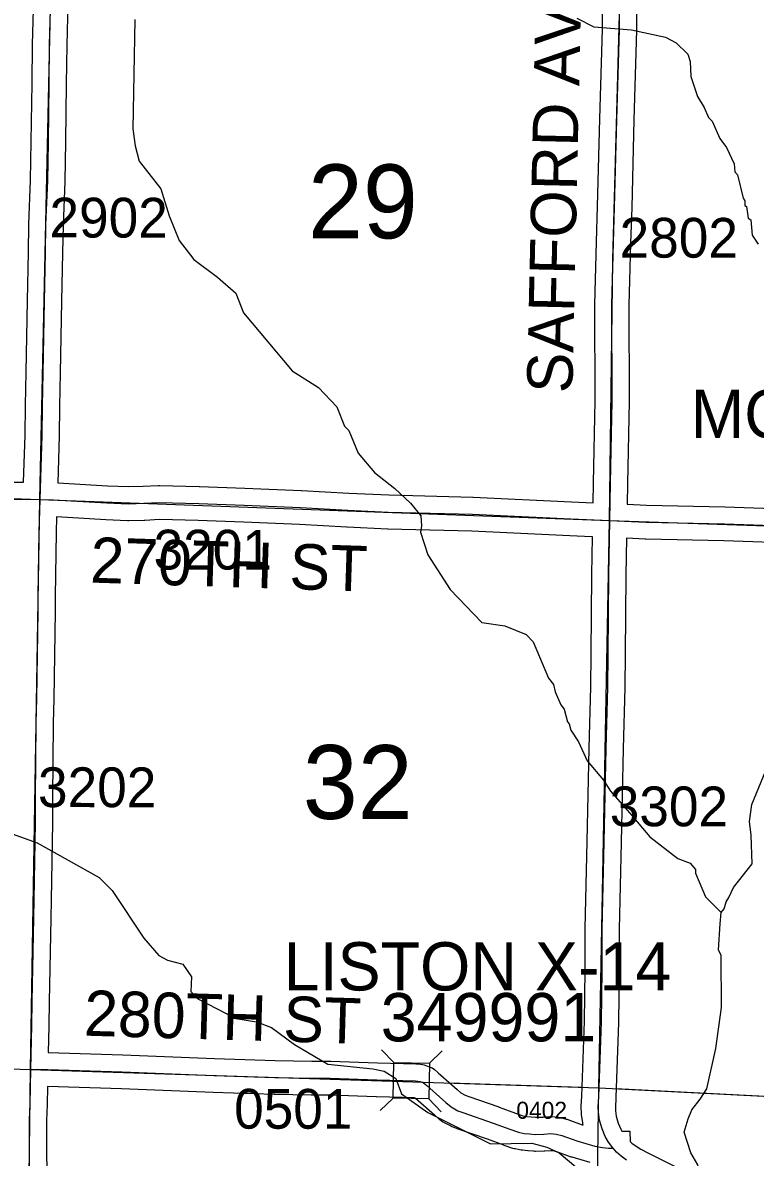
# Model space of a CAD drawing. Extents: x -157.2 to -99.3, y 12.2 to 46.2.
# Drawn here: x -116.17 to -114.881, y 21.971 to 23.968 of the extents above; entities that cross this region are included whole.
import ezdxf

# ---------------------------------------------------------------- set-up
doc = ezdxf.new("R2010")
doc.units = 0
for name, color, linetype in [('tdCoHydroRiver', 7, 'Continuous'), ('tdCoSecRdNmbr', 7, 'Continuous'), ('tdCoSecRdTxt', 7, 'Continuous'), ('tdCoSecRteBand', 7, 'Continuous'), ('tdCoSecRteCL', 7, 'Continuous'), ('tdCoSectLine', 7, 'Continuous'), ('tdCoSectLinePart', 7, 'Continuous'), ('tdCoSectNmbr', 7, 'Continuous'), ('tdCoStrucSec', 7, 'Continuous'), ('tdCoStrucSecCoName', 7, 'Continuous'), ('tdCoStrucSecFHWANum', 7, 'Continuous'), ('tdCoSurfAsphalt', 7, 'Continuous'), ('tdCoSurfGravel', 7, 'Continuous'), ('tdCoTwpBndry', 7, 'Continuous'), ('tdCoTwpBndryShd', 7, 'Continuous')]:
    doc.layers.add(name, color=color, linetype=linetype)

msp = doc.modelspace()

# ---------------------------------------------------------------- linework, layer by layer
at = {"layer": 'tdCoHydroRiver'}
for points in [[(-115.9729, 23.9733), (-115.9766, 23.7809), (-115.9727, 23.7508), (-115.9655, 23.7238), (-115.9274, 23.6754), (-115.9129, 23.6277), (-115.8951, 23.5846), (-115.8692, 23.5508), (-115.8275, 23.5196), (-115.7951, 23.4919), (-115.7818, 23.4569), (-115.6962, 23.3551), (-115.6497, 23.3254), (-115.6175, 23.2914), (-115.6042, 23.2579), (-115.5965, 23.2498), (-115.5803, 23.2099), (-115.5512, 23.176), (-115.5157, 23.1482), (-115.488, 23.1222), (-115.4696, 23.0996), (-115.4685, 23.0822), (-115.4704, 23.0712), (-115.4573, 23.0314), (-115.4179, 22.9704), (-115.3627, 22.9121), (-115.3218, 22.9062), (-115.2844, 22.891), (-115.2721, 22.878), (-115.2454, 22.8142), (-115.2363, 22.8029), (-115.2335, 22.7902), (-115.2236, 22.7676)], [(-115.1953, 23.9757), (-115.1655, 23.9605), (-115.099, 23.9551), (-115.0391, 23.9421), (-115.0203, 23.932), (-115.0002, 23.9123), (-114.9957, 23.8994), (-114.9948, 23.8726), (-114.9831, 23.8376), (-114.971, 23.8183), (-114.9635, 23.8008), (-114.9574, 23.7943), (-114.9439, 23.764), (-114.9317, 23.7479), (-114.9183, 23.7191), (-114.9171, 23.7049), (-114.9125, 23.7001), (-114.9025, 23.6588), (-114.8994, 23.654), (-114.8996, 23.6461), (-114.8965, 23.6444), (-114.8939, 23.6238), (-114.8893, 23.6206), (-114.8868, 23.5937), (-114.8762, 23.5776)], [(-114.9411, 22.4021), (-114.9362, 22.4083), (-114.9327, 22.4208), (-114.9278, 22.4286), (-114.9195, 22.4457), (-114.8869, 22.4875), (-114.8887, 22.5381), (-114.8913, 22.5618), (-114.8873, 22.5917), (-114.8587, 22.6619), (-114.8342, 22.6945), (-114.8022, 22.771), (-114.7978, 22.8213), (-114.7655, 22.912), (-114.7632, 22.9988), (-114.7393, 23.0707), (-114.7276, 23.0972), (-114.6835, 23.1529), (-114.6716, 23.1873), (-114.6739, 23.2205), (-114.6786, 23.2222), (-114.6765, 23.2427)], [(-115.2236, 22.7676), (-115.2175, 22.7596), (-115.2118, 22.7373), (-115.2087, 22.7341), (-115.2059, 22.723), (-115.1922, 22.7021), (-115.1773, 22.6686), (-115.1482, 22.6347), (-115.136, 22.6154), (-115.1023, 22.5767), (-115.0671, 22.5348), (-115.0176, 22.4972), (-114.9957, 22.4887), (-114.9865, 22.4775), (-114.9867, 22.4711), (-114.9688, 22.4297), (-114.9411, 22.4021)], [(-116.1887, 22.5401), (-116.1449, 22.5247), (-116.0361, 22.4633), (-116.0131, 22.4406), (-115.957, 22.357), (-115.931, 22.3263), (-115.9154, 22.318), (-115.8888, 22.311), (-115.8736, 22.2885), (-115.8743, 22.2632), (-115.862, 22.2503), (-115.7951, 22.2153), (-115.759, 22.2096), (-115.7324, 22.1994), (-115.6922, 22.1699), (-115.6332, 22.1351), (-115.5545, 22.1267), (-115.5341, 22.123), (-115.514, 22.1098), (-115.5037, 22.0827), (-115.4574, 22.0498), (-115.347, 21.9947), (-115.2745, 21.9959), (-115.2479, 21.9888)], [(-114.9878, 21.8147), (-114.9789, 21.8555), (-114.977, 21.9296), (-114.9784, 21.936), (-114.9825, 21.9582), (-114.9946, 21.979), (-115.0063, 22.0156), (-114.9994, 22.0391), (-114.9927, 22.0547), (-114.978, 22.0733), (-114.9665, 22.0919), (-114.9504, 22.1625), (-114.9407, 22.2348), (-114.9415, 22.3264), (-114.946, 22.336), (-114.9432, 22.3817), (-114.9411, 22.4021)], [(-115.2479, 21.9888), (-115.2261, 21.9788), (-115.1968, 21.9543), (-115.0786, 21.896), (-115.0384, 21.8681), (-115.0248, 21.8441), (-115.0002, 21.8214), (-114.9878, 21.8147)]]:
    msp.add_lwpolyline(points, dxfattribs=at)
at = {"layer": 'tdCoSecRteBand'}
for points in [[(-116.1688, 23.159), (-116.1663, 23.242), (-116.1656, 23.2936), (-116.1656, 23.2937), (-116.1656, 23.2938), (-116.1643, 23.3527), (-116.1619, 23.4784), (-116.1604, 23.5639), (-116.1604, 23.564), (-116.1604, 23.564), (-116.1594, 23.6126), (-116.1594, 23.6129), (-116.1594, 23.6131), (-116.1564, 23.6903), (-116.1552, 23.7587), (-116.154, 23.8605), (-116.154, 23.8605), (-116.154, 23.8605), (-116.153, 23.9291), (-116.153, 23.9292), (-116.153, 23.9294), (-116.1498, 24.0535)], [(-116.0898, 24.0515), (-116.093, 23.928), (-116.094, 23.8597), (-116.0952, 23.7579), (-116.0952, 23.7578), (-116.0952, 23.7577), (-116.0964, 23.6889), (-116.0964, 23.6886), (-116.0965, 23.6883), (-116.0994, 23.6111), (-116.1004, 23.5629), (-116.1019, 23.4773), (-116.1019, 23.4773), (-116.1019, 23.4773), (-116.1043, 23.3515), (-116.1043, 23.3515), (-116.1043, 23.3515), (-116.1056, 23.2926), (-116.1063, 23.2409), (-116.1063, 23.2407), (-116.1063, 23.2404), (-116.1088, 23.1579), (-116.0209, 23.1528), (-115.9842, 23.1512), (-115.9585, 23.1519), (-115.9318, 23.1533), (-115.9306, 23.1534), (-115.9294, 23.1534), (-115.8599, 23.1516), (-115.8597, 23.1516), (-115.8595, 23.1516), (-115.7796, 23.1487), (-115.7795, 23.1487), (-115.7795, 23.1487), (-115.6803, 23.1445), (-115.6801, 23.1445), (-115.6799, 23.1445), (-115.5967, 23.1398), (-115.5261, 23.1366), (-115.3782, 23.1327), (-115.3779, 23.1326), (-115.3776, 23.1326), (-115.2048, 23.1247), (-115.1668, 23.123)], [(-115.1668, 23.123), (-115.1661, 23.1581), (-115.1661, 23.1582), (-115.1661, 23.1582), (-115.1632, 23.3021), (-115.1636, 23.4709), (-115.1636, 23.4713), (-115.1636, 23.4718), (-115.1609, 23.5815), (-115.1609, 23.5817), (-115.1609, 23.5818), (-115.1587, 23.6441), (-115.1548, 23.7983), (-115.1548, 23.7983), (-115.1548, 23.7984), (-115.1503, 23.9559), (-115.1501, 23.9859)], [(-115.0901, 23.9851), (-115.0903, 23.9551), (-115.0903, 23.9548), (-115.0903, 23.9545), (-115.0948, 23.7967), (-115.0987, 23.6424), (-115.0987, 23.6422), (-115.0987, 23.6421), (-115.1009, 23.5799), (-115.1036, 23.4707), (-115.1032, 23.3019), (-115.1032, 23.3016), (-115.1032, 23.3012), (-115.1061, 23.157), (-115.1068, 23.1204), (-115.0725, 23.1188), (-114.935, 23.1159), (-114.9348, 23.1159), (-114.9346, 23.1159), (-114.7989, 23.1112)], [(-116.1873, 23.1593), (-116.1688, 23.159)], [(-115.1841, 22.0281), (-115.1847, 22.0301), (-115.185, 22.0324), (-115.187, 22.0457), (-115.1873, 22.0475), (-115.1873, 22.0493), (-115.1876, 22.0586), (-115.1876, 22.0599), (-115.1875, 22.0611), (-115.1866, 22.079), (-115.1819, 22.2101), (-115.1807, 22.3006), (-115.1807, 22.3729), (-115.1807, 22.3732), (-115.1807, 22.3736), (-115.177, 22.5267), (-115.1738, 22.6911), (-115.1738, 22.6912), (-115.1737, 22.6913), (-115.1708, 22.7991), (-115.1703, 22.857), (-115.1703, 22.857), (-115.1703, 22.857), (-115.1691, 22.9963), (-115.1691, 22.9965), (-115.1691, 22.9966), (-115.1679, 23.0623), (-115.1679, 23.063), (-115.1686, 23.0631), (-115.2075, 23.0648), (-115.2075, 23.0648), (-115.2075, 23.0648), (-115.3801, 23.0727), (-115.528, 23.0766), (-115.5283, 23.0766), (-115.5286, 23.0766), (-115.5996, 23.0798), (-115.5998, 23.0799), (-115.5999, 23.0799), (-115.6831, 23.0845), (-115.7819, 23.0887), (-115.8616, 23.0917), (-115.9297, 23.0934), (-115.9557, 23.0919), (-115.9561, 23.0919), (-115.9565, 23.0919), (-115.9836, 23.0912), (-115.9847, 23.0911), (-115.9858, 23.0912), (-116.0238, 23.0929), (-116.0239, 23.0929), (-116.0241, 23.0929), (-116.1107, 23.0979), (-116.1107, 23.0977), (-116.1115, 23.0705), (-116.1132, 22.9587), (-116.113, 22.9326), (-116.113, 22.9322), (-116.113, 22.9318), (-116.1157, 22.7779), (-116.1157, 22.7778), (-116.1157, 22.7776), (-116.1169, 22.7353), (-116.1179, 22.6029), (-116.1181, 22.5605), (-116.1181, 22.5604), (-116.1181, 22.5603), (-116.1201, 22.4237), (-116.1201, 22.4236), (-116.1201, 22.4236), (-116.1206, 22.3918), (-116.1206, 22.3917), (-116.1206, 22.3916), (-116.1238, 22.2451), (-116.1243, 22.2025), (-116.1243, 22.2024), (-116.1243, 22.2022), (-116.1254, 22.1555), (-115.9943, 22.1516), (-115.9942, 22.1516), (-115.994, 22.1516), (-115.8331, 22.1452), (-115.7262, 22.1417), (-115.6618, 22.1405), (-115.6293, 22.1405), (-115.6287, 22.1405), (-115.6282, 22.1405), (-115.5462, 22.1375), (-115.5005, 22.1363), (-115.4784, 22.1358), (-115.4764, 22.1358), (-115.4745, 22.1354), (-115.4666, 22.1342), (-115.4637, 22.1338), (-115.461, 22.1328), (-115.4549, 22.1306), (-115.45, 22.1288), (-115.4459, 22.1255), (-115.4403, 22.1208), (-115.4398, 22.1204), (-115.4394, 22.1201), (-115.406, 22.0904), (-115.3994, 22.0846), (-115.3917, 22.0803), (-115.3856, 22.0781), (-115.3326, 22.0597), (-115.3323, 22.0596), (-115.3321, 22.0595), (-115.303, 22.0487), (-115.2904, 22.0444), (-115.2833, 22.043), (-115.2756, 22.0422), (-115.2681, 22.0416), (-115.2548, 22.0421), (-115.2426, 22.0428), (-115.2405, 22.0429), (-115.2384, 22.0427), (-115.2293, 22.042), (-115.2267, 22.0418), (-115.2241, 22.0411), (-115.2138, 22.0384), (-115.2125, 22.0381), (-115.2113, 22.0377), (-115.1858, 22.0286), (-115.1841, 22.0281)], [(-114.8013, 23.0512), (-114.9364, 23.0559), (-115.0741, 23.0589), (-115.0744, 23.0589), (-115.0748, 23.0589), (-115.1079, 23.0604), (-115.1091, 22.9956), (-115.1103, 22.8565), (-115.1108, 22.7983), (-115.1108, 22.798), (-115.1108, 22.7977), (-115.1138, 22.6898), (-115.117, 22.5254), (-115.117, 22.5254), (-115.117, 22.5253), (-115.1207, 22.3725), (-115.1207, 22.3004), (-115.1207, 22.3002), (-115.1207, 22.3), (-115.1219, 22.209), (-115.1219, 22.2086), (-115.1219, 22.2083), (-115.1266, 22.0766), (-115.1266, 22.0763), (-115.1266, 22.0761), (-115.1275, 22.059), (-115.1274, 22.0527), (-115.126, 22.0434), (-115.1223, 22.0314), (-115.1181, 22.0209), (-115.1161, 22.0173), (-115.1018, 22.0174), (-115.1017, 21.9992), (-115.0983, 21.9963), (-115.0908, 21.9908), (-115.0828, 21.9854), (-115.0703, 21.9789), (-115, 21.944)], [(-115.1721, 21.9621), (-115.2034, 21.9712), (-115.2042, 21.9715), (-115.205, 21.9717), (-115.2302, 21.9807), (-115.2368, 21.9824), (-115.2412, 21.9828), (-115.2517, 21.9821), (-115.2521, 21.9821), (-115.2525, 21.9821), (-115.2678, 21.9816), (-115.2694, 21.9816), (-115.271, 21.9817), (-115.2807, 21.9824), (-115.2811, 21.9825), (-115.2815, 21.9825), (-115.2909, 21.9835), (-115.2921, 21.9836), (-115.2933, 21.9839), (-115.3037, 21.9858), (-115.3058, 21.9862), (-115.3078, 21.9869), (-115.3229, 21.9921), (-115.3232, 21.9922), (-115.3235, 21.9923), (-115.3526, 22.0031), (-115.4056, 22.0215), (-115.4059, 22.0216), (-115.4062, 22.0217), (-115.4148, 22.0249), (-115.417, 22.0257), (-115.419, 22.0269), (-115.4314, 22.0338), (-115.434, 22.0353), (-115.4363, 22.0372), (-115.4454, 22.0451), (-115.4456, 22.0453), (-115.4458, 22.0454), (-115.4789, 22.0749), (-115.4797, 22.0755), (-115.4817, 22.0759), (-115.5019, 22.0763), (-115.502, 22.0763), (-115.5021, 22.0763), (-115.548, 22.0775), (-115.5481, 22.0775), (-115.5482, 22.0776), (-115.6298, 22.0805), (-115.6621, 22.0805), (-115.6624, 22.0805), (-115.6626, 22.0805), (-115.7275, 22.0817), (-115.7277, 22.0817), (-115.7279, 22.0817), (-115.8352, 22.0852), (-115.8353, 22.0852), (-115.8354, 22.0852), (-115.9963, 22.0916), (-116.1268, 22.0955), (-116.1268, 22.0952), (-116.1275, 22.0646), (-116.1275, 22.0644), (-116.1275, 22.0643), (-116.1285, 22.0359), (-116.1282, 21.8925)]]:
    msp.add_lwpolyline(points, dxfattribs=at)
at = {"layer": 'tdCoSecRteCL'}
for points in [[(-116.1397, 23.1286), (-116.1363, 23.2414), (-116.1356, 23.2931), (-116.1343, 23.3521), (-116.1319, 23.4778), (-116.1304, 23.5634), (-116.1294, 23.612), (-116.1264, 23.6894), (-116.1252, 23.7582), (-116.124, 23.8601), (-116.123, 23.9286), (-116.1198, 24.0527), (-116.1185, 24.0754), (-116.1182, 24.13)], [(-115.1373, 23.0917), (-115.1361, 23.1576), (-115.1332, 23.3018), (-115.1336, 23.471), (-115.1309, 23.5808), (-115.1287, 23.6431), (-115.1248, 23.7975), (-115.1203, 23.9553), (-115.1201, 23.9857), (-115.1166, 24.0906)], [(-117.093, 23.1631), (-117.0535, 23.1614), (-116.962, 23.1591), (-116.8848, 23.1574), (-116.8493, 23.1549), (-116.8219, 23.1512), (-116.8069, 23.15), (-116.794, 23.1507), (-116.745, 23.1498), (-116.649, 23.1473), (-116.6076, 23.1456), (-116.4873, 23.1426), (-116.3746, 23.1355), (-116.3131, 23.135), (-116.2752, 23.133), (-116.1881, 23.1293), (-116.1397, 23.1286)], [(-116.1561, 22.1258), (-116.1543, 22.2029), (-116.1538, 22.2456), (-116.1506, 22.3923), (-116.1501, 22.4241), (-116.1481, 22.5607), (-116.1479, 22.6031), (-116.1469, 22.7358), (-116.1457, 22.7785), (-116.143, 22.9324), (-116.1432, 22.9587), (-116.1415, 23.0712), (-116.1397, 23.1286)], [(-116.1397, 23.1286), (-116.1164, 23.1283), (-116.0224, 23.1229), (-115.9844, 23.1212), (-115.9573, 23.1219), (-115.9302, 23.1234), (-115.8606, 23.1216), (-115.7807, 23.1187), (-115.6816, 23.1145), (-115.5982, 23.1098), (-115.5272, 23.1066), (-115.379, 23.1027), (-115.2061, 23.0948), (-115.1373, 23.0917)], [(-115.1316, 21.9872), (-115.1322, 21.9879), (-115.1396, 21.9978), (-115.1452, 22.0079), (-115.1507, 22.0215), (-115.1553, 22.0367), (-115.1573, 22.0501), (-115.1576, 22.0594), (-115.1566, 22.0777), (-115.1519, 22.2094), (-115.1507, 22.3004), (-115.1507, 22.3729), (-115.147, 22.526), (-115.1438, 22.6905), (-115.1408, 22.7985), (-115.1403, 22.8567), (-115.1391, 22.996), (-115.1373, 23.0917)], [(-115.1373, 23.0917), (-115.0735, 23.0889), (-114.9356, 23.0859), (-114.8, 23.0812), (-114.7206, 23.077), (-114.6439, 23.0755), (-114.5541, 23.0728), (-114.4451, 23.0679), (-114.3223, 23.0662), (-114.233, 23.063), (-114.1738, 23.06), (-114.1374, 23.0578)], [(-116.1702, 21.013), (-116.1696, 21.068), (-116.1686, 21.1228), (-116.1684, 21.1391), (-116.1674, 21.2157), (-116.1661, 21.2715), (-116.1649, 21.3911), (-116.1634, 21.5131), (-116.1632, 21.5583), (-116.1627, 21.6638), (-116.1607, 21.7353), (-116.1602, 21.8091), (-116.1582, 21.8924), (-116.1585, 22.0364), (-116.1575, 22.0653), (-116.1561, 22.1258)], [(-116.1561, 22.1258), (-116.1452, 22.126), (-115.9952, 22.1216), (-115.8342, 22.1152), (-115.7269, 22.1117), (-115.6621, 22.1105), (-115.6293, 22.1105), (-115.5472, 22.1075), (-115.5013, 22.1063), (-115.4791, 22.1058), (-115.4712, 22.1046), (-115.465, 22.1024), (-115.4594, 22.0977), (-115.4258, 22.0678), (-115.4167, 22.0599), (-115.4044, 22.053), (-115.3957, 22.0498), (-115.3425, 22.0313), (-115.3131, 22.0205), (-115.2981, 22.0153), (-115.2877, 22.0133), (-115.2784, 22.0123), (-115.2687, 22.0116), (-115.2534, 22.0121), (-115.2409, 22.0128), (-115.2317, 22.0121), (-115.2214, 22.0094), (-115.195, 22), (-115.1637, 21.9909), (-115.1501, 21.9882), (-115.1395, 21.9872), (-115.1316, 21.9872)], [(-115.108, 21.9662), (-115.1171, 21.9729), (-115.1253, 21.98), (-115.1316, 21.9872)]]:
    msp.add_lwpolyline(points, dxfattribs=at)
at = {"layer": 'tdCoSectLine'}
for points in [[(-116.1401, 23.1286), (-116.1186, 24.13)], [(-115.1377, 23.0917), (-115.1319, 23.5507), (-115.117, 24.0906)], [(-117.0933, 23.1631), (-116.1401, 23.1286)], [(-116.1565, 22.1258), (-116.1401, 23.1286)], [(-116.1401, 23.1286), (-115.1377, 23.0917)], [(-115.1566, 22.0935), (-115.1377, 23.0917)], [(-115.1377, 23.0917), (-114.1377, 23.0578)], [(-117.128, 22.1568), (-116.1565, 22.1258)], [(-116.1688, 21.1391), (-116.1565, 22.1258)], [(-116.1565, 22.1258), (-115.1566, 22.0935)], [(-115.1711, 21.093), (-115.1566, 22.0935)], [(-115.1566, 22.0935), (-114.1586, 22.0428)]]:
    msp.add_lwpolyline(points, dxfattribs=at)
at = {"layer": 'tdCoSectLinePart'}
for points in [[(-115.4197, 22.102), (-115.1866, 22.0945)], [(-115.1267, 22.092), (-114.1886, 22.0443)]]:
    msp.add_lwpolyline(points, dxfattribs=at)
at = {"layer": 'tdCoStrucSec'}
for p, q in [((-115.5172, 22.1379), (-115.5389, 22.1605)), ((-115.4546, 22.1366), (-115.432, 22.1583)), ((-115.5185, 22.0753), (-115.5411, 22.0537)), ((-115.4559, 22.074), (-115.4342, 22.0514))]:
    msp.add_line(p, q, dxfattribs=at)
msp.add_lwpolyline([(-115.5172, 22.1379), (-115.4546, 22.1366), (-115.4559, 22.074), (-115.5185, 22.0753)], close=True, dxfattribs=at)
at = {"layer": 'tdCoSurfAsphalt'}
msp.add_lwpolyline([(-115.108, 21.9662), (-115.1171, 21.9729), (-115.1253, 21.98), (-115.1316, 21.9872), (-115.1322, 21.9879), (-115.1396, 21.9978), (-115.1452, 22.0079), (-115.1507, 22.0215), (-115.1553, 22.0367), (-115.1573, 22.0501), (-115.1576, 22.0594), (-115.1566, 22.0777), (-115.1519, 22.2094), (-115.1507, 22.3004), (-115.1507, 22.3729), (-115.147, 22.526), (-115.1438, 22.6905), (-115.1408, 22.7985), (-115.1403, 22.8567), (-115.1391, 22.996), (-115.1373, 23.0917), (-115.1361, 23.1576), (-115.1332, 23.3018), (-115.1336, 23.471), (-115.1309, 23.5808), (-115.1287, 23.6431), (-115.1248, 23.7975), (-115.1203, 23.9553), (-115.1201, 23.9857)], dxfattribs=at)
at = {"layer": 'tdCoSurfGravel'}
for points in [[(-116.1397, 23.1286), (-116.1363, 23.2414), (-116.1356, 23.2931), (-116.1343, 23.3521), (-116.1319, 23.4778), (-116.1304, 23.5634), (-116.1294, 23.612), (-116.1264, 23.6894), (-116.1252, 23.7582), (-116.124, 23.8601), (-116.123, 23.9286), (-116.1198, 24.0527)], [(-116.1881, 23.1293), (-116.1397, 23.1286), (-116.1164, 23.1283), (-116.0224, 23.1229), (-115.9844, 23.1212), (-115.9573, 23.1219), (-115.9302, 23.1234), (-115.8606, 23.1216), (-115.7807, 23.1187), (-115.6816, 23.1145), (-115.5982, 23.1098), (-115.5272, 23.1066), (-115.379, 23.1027), (-115.2061, 23.0948), (-115.1373, 23.0917)], [(-116.1561, 22.1258), (-116.1543, 22.2029), (-116.1538, 22.2456), (-116.1506, 22.3923), (-116.1501, 22.4241), (-116.1481, 22.5607), (-116.1479, 22.6031), (-116.1469, 22.7358), (-116.1457, 22.7785), (-116.143, 22.9324), (-116.1432, 22.9587), (-116.1415, 23.0712), (-116.1397, 23.1286)], [(-115.1373, 23.0917), (-115.0735, 23.0889), (-114.9356, 23.0859), (-114.8, 23.0812), (-114.7206, 23.077), (-114.6439, 23.0755), (-114.5541, 23.0728), (-114.4451, 23.0679), (-114.3223, 23.0662), (-114.233, 23.063), (-114.1738, 23.06), (-114.1374, 23.0578), (-114.0779, 23.0543), (-113.9507, 23.0489), (-113.8217, 23.0432), (-113.745, 23.0385), (-113.6917, 23.0373), (-113.6241, 23.0341), (-113.5664, 23.0314), (-113.4969, 23.0294), (-113.4209, 23.0272), (-113.2898, 23.0233), (-113.1581, 23.0198), (-113.1327, 23.0191)], [(-116.1684, 21.1391), (-116.1674, 21.2157), (-116.1661, 21.2715), (-116.1649, 21.3911), (-116.1634, 21.5131), (-116.1632, 21.5583), (-116.1627, 21.6638), (-116.1607, 21.7353), (-116.1602, 21.8091), (-116.1582, 21.8924), (-116.1585, 22.0364), (-116.1575, 22.0653), (-116.1561, 22.1258)], [(-116.1561, 22.1258), (-116.1452, 22.126), (-115.9952, 22.1216), (-115.8342, 22.1152), (-115.7269, 22.1117), (-115.6621, 22.1105), (-115.6293, 22.1105), (-115.5472, 22.1075), (-115.5013, 22.1063), (-115.4791, 22.1058), (-115.4712, 22.1046), (-115.465, 22.1024), (-115.4594, 22.0977), (-115.4258, 22.0678), (-115.4167, 22.0599), (-115.4044, 22.053), (-115.3957, 22.0498), (-115.3425, 22.0313), (-115.3131, 22.0205), (-115.2981, 22.0153), (-115.2877, 22.0133), (-115.2784, 22.0123), (-115.2687, 22.0116), (-115.2534, 22.0121), (-115.2409, 22.0128), (-115.2317, 22.0121), (-115.2214, 22.0094), (-115.195, 22), (-115.1637, 21.9909), (-115.1501, 21.9882), (-115.1395, 21.9872), (-115.1316, 21.9872)]]:
    msp.add_lwpolyline(points, dxfattribs=at)
at = {"layer": 'tdCoTwpBndry'}
for points in [[(-115.4195, 22.102), (-115.1866, 22.0945)], [(-115.1266, 22.092), (-114.1886, 22.0443)]]:
    msp.add_lwpolyline(points, dxfattribs=at)
at = {"layer": 'tdCoTwpBndryShd'}
msp.add_lwpolyline([(-125.0483, 22.3984), (-124.554, 22.3852), (-124.0606, 22.3578), (-123.0724, 22.3134), (-122.1211, 22.3071), (-121.1195, 22.2678), (-120.4063, 22.2426), (-120.1253, 22.2221), (-119.121, 22.2109), (-118.1244, 22.1878), (-117.128, 22.1568), (-116.1565, 22.1258), (-115.1566, 22.0935), (-114.1586, 22.0428), (-113.1614, 22.0193), (-112.1541, 22.0054), (-111.156, 21.9765)], dxfattribs=at)

# ---------------------------------------------------------------- texts
at = {"layer": 'tdCoSecRdNmbr'}
for s, height, rotation, p in [('2902', 0.07, 359.9115, (-116.1233, 23.5897)), ('2802', 0.07, 359.9124, (-115.1201, 23.5543)), ('3201', 0.07, 359.9117, (-115.9402, 23.0055)), ('3202', 0.07, 359.9115, (-116.1435, 22.5874)), ('3302', 0.07, 359.9124, (-115.1374, 22.5538)), ('0501', 0.07, 359.9121, (-115.7984, 22.0216)), ('0402', 0.03, 359.9122, (-115.3018, 22.039))]:
    msp.add_text(s, height=height, rotation=rotation, dxfattribs=at).set_placement(p)
at = {"layer": 'tdCoSecRdTxt'}
for s, rotation, p in [('SAFFORD AVE', 88.7138, (-115.2033, 23.3151)), ('270TH ST', 358.1466, (-116.0524, 22.9825)), ('280TH ST', 358.3046, (-116.0633, 22.1853))]:
    msp.add_text(s, height=0.08, rotation=rotation, dxfattribs=at).set_placement(p)
at = {"layer": 'tdCoSectNmbr'}
for s, p in [('29', (-115.6685, 23.5883)), ('32', (-115.6776, 22.5666))]:
    msp.add_text(s, height=0.13, rotation=359.9118, dxfattribs=at).set_placement(p)
at = {"layer": 'tdCoStrucSecCoName'}
for s, p in [('MORGAN M-166', (-114.9951, 23.2367)), ('LISTON X-14', (-115.7112, 22.2647))]:
    msp.add_text(s, height=0.085, dxfattribs=at).set_placement(p)
at = {"layer": 'tdCoStrucSecFHWANum'}
msp.add_text('349991', height=0.085, dxfattribs=at).set_placement((-115.5404, 22.1752))

doc.saveas('drawing.dxf')
